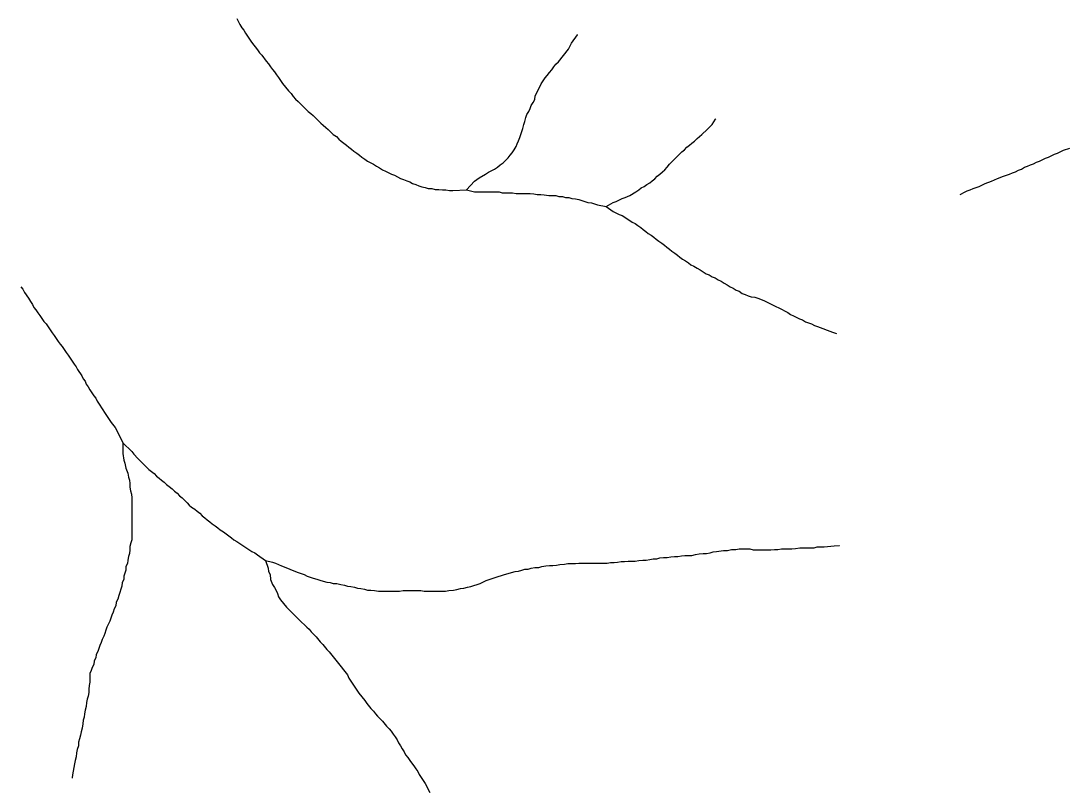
# Model space of a CAD drawing. Extents: x 652.3 to 678, y 7316.9 to 7344.9.
# Drawn here: x 655.938 to 657.595, y 7322.592 to 7323.805 of the extents above; entities that cross this region are included whole.
import ezdxf

# ---------------------------------------------------------------- set-up
doc = ezdxf.new("R2010")
doc.units = 0
doc.header["$LTSCALE"] = 0.032
doc.layers.add('7', color=7, linetype='Continuous', lineweight=25)

msp = doc.modelspace()

# ---------------------------------------------------------------- linework, layer by layer
at = {"layer": '7'}
for points in [[(656.2801, 7323.8085), (656.2849, 7323.7989), (656.2881, 7323.7941), (656.2913, 7323.7902), (656.2937, 7323.7854), (656.3032, 7323.7711), (656.3128, 7323.7591), (656.3159, 7323.7544), (656.3199, 7323.7504), (656.3263, 7323.7408), (656.3303, 7323.7368), (656.3335, 7323.7321), (656.3366, 7323.7281), (656.3398, 7323.7241), (656.343, 7323.7193), (656.3462, 7323.7154), (656.3494, 7323.7106), (656.3525, 7323.7058), (656.3621, 7323.6939), (656.3661, 7323.6899), (656.3693, 7323.6851), (656.3732, 7323.6811), (656.3772, 7323.6772), (656.3931, 7323.6613), (656.3971, 7323.6581), (656.4011, 7323.6549), (656.413, 7323.643), (656.417, 7323.6398), (656.421, 7323.6358), (656.425, 7323.6326), (656.4329, 7323.6247), (656.4377, 7323.6215), (656.4417, 7323.6175), (656.4456, 7323.6143), (656.4496, 7323.6111), (656.4536, 7323.6079), (656.4576, 7323.6048), (656.4616, 7323.6016), (656.4655, 7323.5984), (656.4703, 7323.5952), (656.4743, 7323.592), (656.4783, 7323.5888), (656.483, 7323.5857), (656.487, 7323.5825), (656.4966, 7323.5777), (656.5013, 7323.5745), (656.5061, 7323.5721), (656.5109, 7323.569), (656.5157, 7323.5666), (656.5252, 7323.5618), (656.53, 7323.5602), (656.5395, 7323.5554), (656.5443, 7323.5538), (656.5491, 7323.5515), (656.5539, 7323.5499), (656.5586, 7323.5475), (656.5634, 7323.5459), (656.5682, 7323.5435), (656.573, 7323.5419), (656.5785, 7323.5411), (656.5833, 7323.5395), (656.5889, 7323.5395), (656.5944, 7323.5379), (656.6, 7323.5379), (656.6056, 7323.5371), (656.6111, 7323.5371), (656.6167, 7323.5363), (656.6223, 7323.5363), (656.6438, 7323.5371)], [(656.6438, 7323.5371), (656.6565, 7323.5507), (656.6637, 7323.5562), (656.674, 7323.5618), (656.6788, 7323.565), (656.6883, 7323.5698), (656.6931, 7323.5729), (656.6971, 7323.5769), (656.7019, 7323.5801), (656.7098, 7323.5881), (656.713, 7323.592), (656.7162, 7323.596), (656.7194, 7323.6008), (656.7225, 7323.6056), (656.7241, 7323.6103), (656.7265, 7323.6151), (656.7281, 7323.6199), (656.7329, 7323.6342), (656.7345, 7323.6406), (656.7361, 7323.6453), (656.7377, 7323.6517), (656.7393, 7323.6565), (656.7424, 7323.6613), (656.7448, 7323.666), (656.7464, 7323.6708), (656.7496, 7323.6756), (656.752, 7323.6804), (656.7528, 7323.6859), (656.7599, 7323.7002), (656.7623, 7323.705), (656.7687, 7323.7146), (656.7719, 7323.7185), (656.7751, 7323.7233), (656.779, 7323.7273), (656.7822, 7323.7321), (656.7854, 7323.7361), (656.7894, 7323.74), (656.8053, 7323.7599), (656.8101, 7323.7695), (656.8196, 7323.783), (656.8198, 7323.7833)], [(656.865, 7323.5109), (656.8761, 7323.5172), (656.8809, 7323.5188), (656.8904, 7323.5236), (656.8952, 7323.5252), (656.9024, 7323.5284), (656.9119, 7323.5339), (656.9167, 7323.5371), (656.9207, 7323.5403), (656.9254, 7323.5427), (656.9294, 7323.5459), (656.9342, 7323.5483), (656.9382, 7323.5515), (656.9422, 7323.5546), (656.9461, 7323.5586), (656.9501, 7323.5618), (656.9541, 7323.5658), (656.9581, 7323.569), (656.962, 7323.5729), (656.9652, 7323.5777), (656.9692, 7323.5817), (656.9732, 7323.5857), (656.9851, 7323.5976), (656.9891, 7323.6008), (656.9931, 7323.6048), (656.9971, 7323.6079), (657.001, 7323.6111), (657.005, 7323.6143), (657.009, 7323.6183), (657.013, 7323.6215), (657.0169, 7323.6247), (657.0249, 7323.6326), (657.0289, 7323.6366), (657.0329, 7323.6406), (657.0384, 7323.6493), (657.0386, 7323.6497)], [(657.5278, 7323.5729), (657.5326, 7323.5745), (657.5373, 7323.5769), (657.5421, 7323.5785), (657.5469, 7323.5809), (657.5517, 7323.5825), (657.5612, 7323.5873), (657.566, 7323.5888), (657.5755, 7323.5936), (657.5803, 7323.5952), (657.5898, 7323.6), (657.5994, 7323.6032)], [(657.4261, 7323.53), (657.4339, 7323.5339), (657.4371, 7323.5355), (657.4418, 7323.5371), (657.4466, 7323.5395), (657.4514, 7323.5411), (657.4562, 7323.5427), (657.4657, 7323.5475), (657.4753, 7323.5507), (657.4848, 7323.5554), (657.4944, 7323.5586), (657.4991, 7323.5602), (657.5039, 7323.5618), (657.5087, 7323.5642), (657.5135, 7323.5658), (657.5182, 7323.5682), (657.523, 7323.5698), (657.5278, 7323.5729)], [(656.6438, 7323.5371), (656.6565, 7323.5339), (656.6955, 7323.5339), (656.7003, 7323.5324), (656.717, 7323.5324), (656.7225, 7323.5316), (656.7448, 7323.5316), (656.7504, 7323.5308), (656.756, 7323.53), (656.7615, 7323.53), (656.7671, 7323.5292), (656.7743, 7323.5284), (656.7854, 7323.5284), (656.7902, 7323.5268), (656.7957, 7323.5268), (656.8005, 7323.5252), (656.8061, 7323.5252), (656.8109, 7323.5236), (656.8164, 7323.5228), (656.822, 7323.522), (656.8268, 7323.5204), (656.8363, 7323.5172), (656.8419, 7323.5164), (656.8514, 7323.5133), (656.865, 7323.5109)], [(656.865, 7323.5109), (656.8761, 7323.5029), (656.8857, 7323.4981), (656.8904, 7323.4965), (656.8976, 7323.4918), (656.9063, 7323.4862), (656.9111, 7323.4838), (656.9151, 7323.4806), (656.9199, 7323.4775), (656.9239, 7323.4743), (656.9278, 7323.4711), (656.9318, 7323.4679), (656.9366, 7323.4655), (656.9406, 7323.4623), (656.9445, 7323.4592), (656.9485, 7323.456), (656.9533, 7323.4528), (656.9573, 7323.4496), (656.9613, 7323.4464), (656.9652, 7323.4432), (656.9692, 7323.4401), (656.974, 7323.4369), (656.978, 7323.4337), (656.9819, 7323.4305), (656.9859, 7323.4273), (656.9907, 7323.4249), (656.9955, 7323.4218), (656.9994, 7323.4186), (657.0042, 7323.4162), (657.009, 7323.413), (657.0138, 7323.4106), (657.0185, 7323.4074), (657.0233, 7323.4042), (657.0281, 7323.4027), (657.0329, 7323.3995), (657.0376, 7323.3979), (657.0424, 7323.3947), (657.0472, 7323.3923), (657.052, 7323.3891), (657.0567, 7323.3867), (657.0615, 7323.3836), (657.0663, 7323.3812), (657.0711, 7323.378), (657.0758, 7323.3764), (657.0806, 7323.3732), (657.0854, 7323.3716), (657.0902, 7323.3692), (657.0949, 7323.3676), (657.1005, 7323.3669), (657.1053, 7323.3653), (657.1148, 7323.3621), (657.1339, 7323.3525), (657.1387, 7323.3501), (657.153, 7323.343), (657.157, 7323.3398), (657.1618, 7323.3374), (657.1713, 7323.3326), (657.1761, 7323.331), (657.1809, 7323.3279), (657.1904, 7323.3247), (657.1952, 7323.3223), (657.2, 7323.3207), (657.2238, 7323.3119), (657.2298, 7323.3098), (657.2302, 7323.3096)], [(655.938, 7323.3836), (655.9412, 7323.3796), (655.9436, 7323.3748), (655.9499, 7323.3653), (655.9531, 7323.3605), (655.9563, 7323.3557), (655.9587, 7323.3509), (655.9619, 7323.347), (655.965, 7323.3422), (655.9682, 7323.3382), (655.9714, 7323.3334), (655.9746, 7323.3287), (655.9778, 7323.3247), (655.9873, 7323.3104), (655.9905, 7323.3064), (655.9937, 7323.3016), (655.9969, 7323.2968), (656.0001, 7323.2929), (656.0032, 7323.2889), (656.0064, 7323.2841), (656.0096, 7323.2793), (656.0128, 7323.2753), (656.0192, 7323.2658), (656.0223, 7323.261), (656.0255, 7323.257), (656.0279, 7323.2523), (656.0343, 7323.2427), (656.0367, 7323.2379), (656.0398, 7323.234), (656.0414, 7323.2292), (656.0446, 7323.2252), (656.047, 7323.2204), (656.0534, 7323.2109), (656.0566, 7323.2069), (656.0589, 7323.2021), (656.0621, 7323.1974), (656.0717, 7323.183), (656.0749, 7323.1783), (656.0812, 7323.1687), (656.0876, 7323.1608), (656.09, 7323.156), (656.0995, 7323.1361)], [(656.0995, 7323.1361), (656.0995, 7323.1361), (656.0995, 7323.1194)], [(656.0995, 7323.1361), (656.1138, 7323.1226), (656.117, 7323.1186), (656.1234, 7323.1114), (656.1329, 7323.1019), (656.1369, 7323.0979), (656.1409, 7323.0939), (656.1449, 7323.0907), (656.1489, 7323.0876), (656.1528, 7323.0836), (656.1568, 7323.0804), (656.1608, 7323.0772), (656.1648, 7323.074), (656.1687, 7323.0701), (656.1727, 7323.0669), (656.1775, 7323.0637), (656.1815, 7323.0597), (656.1855, 7323.0565), (656.1894, 7323.0526), (656.1934, 7323.0494), (656.2014, 7323.0414), (656.2046, 7323.0374), (656.2085, 7323.0343), (656.2133, 7323.0311), (656.2173, 7323.0279), (656.2213, 7323.0247), (656.2252, 7323.0207), (656.2292, 7323.0175), (656.2332, 7323.0144), (656.2372, 7323.0112), (656.2412, 7323.008), (656.2459, 7323.0048), (656.2499, 7323.0016), (656.2539, 7322.9984), (656.2587, 7322.9953), (656.2634, 7322.9921), (656.2674, 7322.9889), (656.2714, 7322.9857), (656.2754, 7322.9825), (656.2801, 7322.9801), (656.2849, 7322.977), (656.2897, 7322.9738), (656.2945, 7322.9706), (656.2992, 7322.9674), (656.304, 7322.9642), (656.3088, 7322.9618), (656.3128, 7322.9587), (656.3255, 7322.9499)], [(656.0995, 7323.1194), (656.1011, 7323.109), (656.1027, 7323.1043), (656.1043, 7323.0963), (656.1075, 7323.0884), (656.1083, 7323.082), (656.1099, 7323.0772), (656.1107, 7323.0717), (656.1107, 7323.0661), (656.1115, 7323.0605), (656.113, 7323.0549), (656.1138, 7323.0494), (656.1138, 7322.9825), (656.1123, 7322.9778), (656.1107, 7322.9722), (656.1107, 7322.9666), (656.1099, 7322.961), (656.1083, 7322.9563), (656.1075, 7322.9507), (656.1067, 7322.9451), (656.1043, 7322.9404), (656.1043, 7322.9348), (656.1027, 7322.93), (656.1011, 7322.9252), (656.1011, 7322.9197), (656.0987, 7322.9149), (656.0979, 7322.9093), (656.0963, 7322.9046), (656.0947, 7322.899), (656.0932, 7322.8942), (656.0916, 7322.8886), (656.0892, 7322.8839), (656.0884, 7322.8783), (656.086, 7322.8735), (656.0844, 7322.868), (656.082, 7322.8632), (656.0804, 7322.8584), (656.0788, 7322.8536), (656.0741, 7322.8441), (656.0725, 7322.8393), (656.0709, 7322.8345), (656.0693, 7322.8298), (656.0669, 7322.825), (656.0653, 7322.8202), (656.0629, 7322.8154), (656.0597, 7322.8059), (656.0573, 7322.8011), (656.0566, 7322.7955), (656.0542, 7322.7908), (656.0534, 7322.7852), (656.051, 7322.7804), (656.0494, 7322.7757), (656.047, 7322.7709), (656.047, 7322.7574), (656.0462, 7322.7518), (656.0454, 7322.7462), (656.0454, 7322.7406), (656.0446, 7322.7351), (656.043, 7322.7303), (656.0422, 7322.7247), (656.0414, 7322.7184), (656.0398, 7322.7128), (656.039, 7322.7072), (656.0383, 7322.7017), (656.0367, 7322.6969), (656.0359, 7322.6913), (656.0351, 7322.6842), (656.0335, 7322.6786), (656.0327, 7322.673), (656.0311, 7322.6674), (656.0295, 7322.6619), (656.0295, 7322.6563), (656.0271, 7322.6507), (656.0263, 7322.6452), (656.0255, 7322.6388), (656.0239, 7322.6332), (656.0231, 7322.6277), (656.02, 7322.6102), (656.0191, 7322.6055), (656.019, 7322.6051)], [(656.4329, 7322.9133), (656.4385, 7322.9133), (656.4448, 7322.9117), (656.4504, 7322.9109), (656.4552, 7322.9093), (656.4608, 7322.9085), (656.4663, 7322.9077), (656.4711, 7322.9061), (656.4767, 7322.9054), (656.4822, 7322.9046), (656.487, 7322.903), (656.4926, 7322.903), (656.4982, 7322.9022), (656.5045, 7322.9014), (656.5379, 7322.9014), (656.5435, 7322.9022), (656.5714, 7322.9022), (656.5769, 7322.9014), (656.6104, 7322.9014), (656.6159, 7322.9022), (656.6231, 7322.903), (656.6287, 7322.9038), (656.6342, 7322.9054), (656.6398, 7322.9061), (656.6454, 7322.9077), (656.6509, 7322.9085), (656.6653, 7322.9133), (656.6748, 7322.9181), (656.6796, 7322.9197), (656.6844, 7322.9213), (656.6939, 7322.9244), (656.6995, 7322.926), (656.7042, 7322.9276), (656.721, 7322.9324), (656.7265, 7322.9332), (656.7313, 7322.9348), (656.7361, 7322.9364), (656.7416, 7322.9364), (656.7464, 7322.938), (656.752, 7322.9388), (656.7584, 7322.9388), (656.7631, 7322.9404), (656.7695, 7322.9412), (656.7751, 7322.942), (656.7806, 7322.942), (656.7862, 7322.9427), (656.7918, 7322.9435), (656.7989, 7322.9443), (656.8045, 7322.9451), (656.8164, 7322.9451), (656.822, 7322.9459), (656.8666, 7322.9459), (656.8721, 7322.9467), (656.8777, 7322.9467), (656.8833, 7322.9475), (656.8888, 7322.9483), (656.8944, 7322.9483), (656.9, 7322.9491), (656.9111, 7322.9491), (656.9167, 7322.9499), (656.9231, 7322.9507), (656.9286, 7322.9507), (656.9342, 7322.9515), (656.9398, 7322.9523), (656.9453, 7322.9523), (656.9501, 7322.9539), (656.9557, 7322.9547), (656.962, 7322.9547), (656.9676, 7322.9555), (656.9732, 7322.9563), (656.9788, 7322.9563), (656.9843, 7322.9571), (656.9899, 7322.9579), (657.001, 7322.9579), (657.0066, 7322.9595), (657.0122, 7322.9603), (657.0185, 7322.961), (657.0241, 7322.961), (657.0297, 7322.9618), (657.0345, 7322.9634), (657.04, 7322.9642), (657.0512, 7322.9658), (657.0575, 7322.9658), (657.0639, 7322.9674), (657.0703, 7322.9674), (657.0758, 7322.9682), (657.0925, 7322.9682), (657.0981, 7322.9666), (657.126, 7322.9666), (657.1315, 7322.9674), (657.1371, 7322.9674), (657.1427, 7322.9682), (657.1594, 7322.9682), (657.1649, 7322.969), (657.1721, 7322.9698), (657.1944, 7322.9698), (657.1992, 7322.9714), (657.2103, 7322.9714), (657.2262, 7322.973), (657.2341, 7322.9738), (657.2349, 7322.9739)], [(656.3255, 7322.9499), (656.3295, 7322.938), (656.3303, 7322.9324), (656.3327, 7322.9276), (656.3335, 7322.9197), (656.3366, 7322.9117), (656.3398, 7322.9069), (656.3422, 7322.9022), (656.3446, 7322.8974), (656.3462, 7322.8926), (656.3494, 7322.8878), (656.3589, 7322.8759), (656.3748, 7322.86), (656.3788, 7322.856), (656.3907, 7322.8441), (656.3947, 7322.8409), (656.3979, 7322.8369), (656.4059, 7322.829), (656.4122, 7322.821), (656.4162, 7322.817), (656.4226, 7322.8091), (656.4265, 7322.8051), (656.4456, 7322.7812), (656.4488, 7322.7765), (656.4552, 7322.7685), (656.4576, 7322.7637), (656.4639, 7322.7542), (656.4671, 7322.7494), (656.4735, 7322.7398), (656.483, 7322.7279), (656.4862, 7322.7231), (656.4926, 7322.7152), (656.4966, 7322.7112), (656.4998, 7322.7072), (656.5029, 7322.7032), (656.5109, 7322.6953), (656.5173, 7322.6873), (656.5212, 7322.6834), (656.5244, 7322.6794), (656.5276, 7322.6746), (656.5308, 7322.6706), (656.534, 7322.6658), (656.5364, 7322.6611), (656.5395, 7322.6563), (656.5419, 7322.6515), (656.5451, 7322.6468), (656.5475, 7322.642), (656.5507, 7322.638), (656.5539, 7322.6332), (656.557, 7322.6292), (656.5602, 7322.6245), (656.5634, 7322.6197), (656.5666, 7322.6157), (656.569, 7322.6109), (656.5753, 7322.6014), (656.5785, 7322.5966), (656.5857, 7322.5823)], [(656.3255, 7322.9499), (656.3366, 7322.9475), (656.3414, 7322.9459), (656.351, 7322.9412), (656.3605, 7322.938), (656.3677, 7322.9348), (656.3772, 7322.9308), (656.3868, 7322.9276), (656.3915, 7322.9252), (656.3963, 7322.9237), (656.4011, 7322.9221), (656.4067, 7322.9205), (656.4114, 7322.9189), (656.417, 7322.9173), (656.4226, 7322.9157), (656.4281, 7322.9149), (656.4329, 7322.9133)]]:
    msp.add_lwpolyline(points, dxfattribs=at)

doc.saveas('drawing.dxf')
